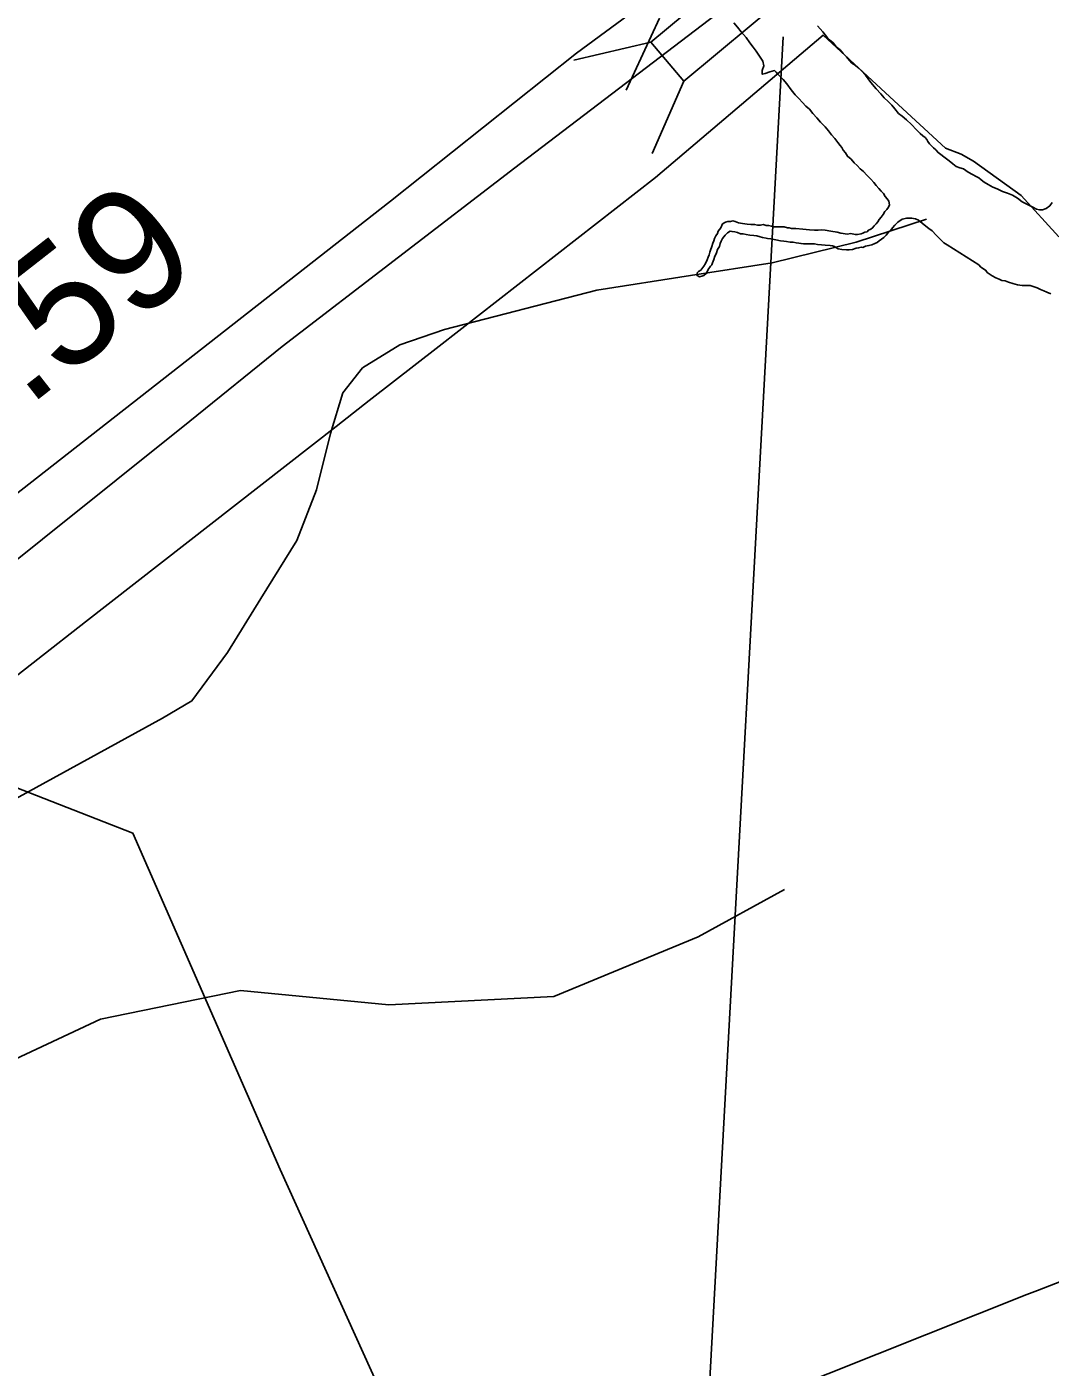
# Model space of a CAD drawing. Extents: x 1662474 to 1856135, y 779280 to 917889.
# Drawn here: x 1727704 to 1728756, y 808777 to 810155 of the extents above; entities that cross this region are included whole.
import ezdxf

# ---------------------------------------------------------------- set-up
doc = ezdxf.new("R2010")
doc.units = 0
for name, color, linetype in [('Exist Boundary Political City Limit New', 7, 'Continuous'), ('Exist Hydrographic Lake Shore', 7, 'Continuous'), ('Exist Hydrographic Misc Water Feature', 7, 'Continuous'), ('Exist Road Non-System Type 51', 7, 'Continuous'), ('Exist Road Primary Interstate Divided Center Attributed', 7, 'Continuous'), ('Exist Road Primary Interstate Mileage Hundredths English Label', 7, 'Continuous'), ('Exist Road Primary Interstate Structure Standard Bridge CELL', 7, 'Continuous'), ('Exist Road Primary Interstate Structure Standard Bridge Number Label', 7, 'Continuous'), ('Exist Utilities Electrical Transmission Line', 7, 'Continuous'), ('Map Preparation Boundary City Limit Buffer Line', 7, 'Continuous')]:
    doc.layers.add(name, color=color, linetype=linetype)

msp = doc.modelspace()

# ---------------------------------------------------------------- linework, layer by layer
at = {"layer": 'Exist Boundary Political City Limit New'}
for points in [[(1727666, 809466.5), (1727764.4, 809543.2), (1728021.9, 809744), (1728039.6, 809757.9), (1728055.9, 809770.6), (1728127.9, 809826.7), (1728350.1, 810000), (1728522.5, 810146.2), (1728595.5, 810078.9), (1728648.1, 810030.2), (1728664.2, 810023.9), (1728676.9, 810016.7), (1728725.9, 809981.4), (1728764.6, 809939)], [(1729103.1, 808996.1), (1728742.8, 808855.8), (1728731.9, 808851.6), (1728424.1, 808729.2)]]:
    msp.add_lwpolyline(points, dxfattribs=at)
at = {"layer": 'Exist Hydrographic Lake Shore'}
for points in [[(1728590.5, 809971.9), (1728590, 809975.6), (1728588.4, 809978), (1728586.2, 809980.4), (1728584.5, 809983.5), (1728582.1, 809985.9), (1728579.8, 809988.8), (1728577.1, 809991.9), (1728574.5, 809994.8), (1728571.4, 809998.4), (1728567.4, 810002.4), (1728564, 810006.1), (1728560.4, 810008.9), (1728557.5, 810012.4), (1728554.2, 810015.2), (1728551.1, 810018.9), (1728547.5, 810021.8), (1728545.4, 810025.2), (1728543.2, 810028.1), (1728541.8, 810030.8), (1728540.1, 810032.9), (1728537.5, 810036), (1728534.4, 810039.9), (1728531.2, 810043.9), (1728528, 810048.1), (1728524.4, 810052.2), (1728519.9, 810056.8), (1728515.8, 810061.4), (1728511.8, 810065.9), (1728508.4, 810070.1), (1728504.6, 810073.2), (1728501.2, 810076.9), (1728497.4, 810081.1), (1728493.6, 810085.1), (1728489.5, 810090.1), (1728485.2, 810096.1), (1728481.4, 810100.6), (1728477.6, 810104.5), (1728475.5, 810106.6), (1728474.2, 810108.4), (1728472.4, 810109.8), (1728467.6, 810108.7), (1728462.8, 810106.9), (1728459.8, 810106.1), (1728459.8, 810109.8), (1728461.6, 810114.8), (1728460.4, 810119.4), (1728457.8, 810123.7), (1728455.6, 810126.8), (1728453.5, 810129.9), (1728450.6, 810133.9), (1728447.2, 810138.4), (1728443.2, 810143.9), (1728438.2, 810149.6), (1728434.4, 810154.4), (1728430.6, 810158.8)], [(1728516.5, 810155.9), (1728522.2, 810149.6), (1728527, 810143.6), (1728530.4, 810140.4), (1728533.2, 810138.1), (1728535.9, 810134.4), (1728539.9, 810131.2), (1728543.2, 810127.6), (1728546.6, 810123.9), (1728549.6, 810120.2)], [(1728549.6, 810120.2), (1728551.9, 810117.6), (1728555.4, 810115.5), (1728558, 810112.9), (1728561.6, 810110)], [(1728561.6, 810110), (1728566.1, 810105), (1728571.6, 810097.7), (1728577.1, 810091.1), (1728581.6, 810086.1), (1728585.2, 810081.9), (1728589.2, 810078.2), (1728592.9, 810074.3), (1728596.2, 810070.4), (1728600, 810065.9), (1728603.6, 810063.1), (1728608.1, 810059.4), (1728613.4, 810054.4), (1728618.4, 810048.9), (1728622.2, 810045.2), (1728624.9, 810042.8), (1728627.2, 810041), (1728628.9, 810039.1), (1728629.9, 810036.8), (1728631.8, 810034.7), (1728633.5, 810032.9), (1728635.9, 810030.5), (1728638.2, 810028.4), (1728640.6, 810025.5), (1728643.5, 810023.7), (1728646.6, 810021.3), (1728649.2, 810019.2), (1728651.9, 810017.1), (1728655.6, 810013.9), (1728659.2, 810011.3), (1728662.8, 810010), (1728666.6, 810008.7), (1728671.6, 810005.6), (1728676.1, 810002.9), (1728679.8, 810001.1), (1728682.4, 809999.5), (1728684.8, 809997.7), (1728687.9, 809995.1), (1728692.1, 809992.7), (1728696.8, 809990.1), (1728701.5, 809988.2), (1728706.8, 809985.6), (1728712, 809984), (1728717.2, 809981.7), (1728722.2, 809978.8), (1728727.2, 809975.1), (1728733.2, 809971.7), (1728738, 809969.3), (1728741.8, 809967.5), (1728744.9, 809966.7), (1728748, 809966.7), (1728751.6, 809968), (1728755.4, 809970.9), (1728758, 809974.1)], [(1728437.5, 809942.1), (1728434.4, 809943.4), (1728431.8, 809944.1), (1728428.9, 809944.4), (1728426.8, 809944.9), (1728424.1, 809943.1), (1728421.8, 809940.8), (1728418.9, 809937.3), (1728417.5, 809934.4), (1728416.5, 809932.1), (1728415.8, 809929.2), (1728413.9, 809926), (1728412.9, 809922.6), (1728412, 809920.8), (1728411, 809919.2), (1728410, 809915.5), (1728408.6, 809912.1), (1728408.1, 809910.2), (1728406.8, 809908.7), (1728404.4, 809905.3), (1728402.4, 809901.6), (1728399.8, 809899.2), (1728397.6, 809898.4), (1728395.2, 809897.7), (1728392.9, 809899.2), (1728392.9, 809901.9), (1728394.5, 809903.2), (1728396.9, 809904.8), (1728399.8, 809908.7), (1728401.5, 809911.6), (1728403.4, 809915.2), (1728404.4, 809918.1), (1728405.2, 809920.5), (1728406, 809923.1), (1728406.8, 809925.2), (1728407.9, 809928.9), (1728409.1, 809932.3), (1728410.2, 809934.7), (1728410.8, 809937.1), (1728412.2, 809939.9), (1728413.9, 809942.3), (1728414.6, 809944.7), (1728417.2, 809948.1), (1728419.1, 809952.2), (1728422.2, 809953.9), (1728424.4, 809954.9), (1728427.2, 809954.9), (1728429.6, 809955.4), (1728432, 809954.9), (1728435.6, 809953.3), (1728439.4, 809952.8), (1728442, 809952.2), (1728444.4, 809952), (1728448, 809951.8), (1728451.9, 809951.8), (1728455.1, 809950.9), (1728458, 809950.9), (1728460.9, 809951.5), (1728463.8, 809950.7), (1728466.4, 809950.7), (1728469.5, 809949.9), (1728471.4, 809949.4), (1728473.8, 809949.1), (1728477.9, 809949.1), (1728482.4, 809949.1), (1728485.8, 809948.3), (1728487.6, 809948.3), (1728490, 809947.6), (1728494.5, 809947.6), (1728501.5, 809946.8), (1728508.6, 809946), (1728513.4, 809945.7), (1728517.2, 809945.7), (1728520.4, 809946.2), (1728524.4, 809945.7), (1728530.4, 809944.7), (1728536.8, 809943.9), (1728540.6, 809942.6), (1728543.2, 809942.3), (1728547.2, 809941.8), (1728550.9, 809942.3), (1728555.4, 809941.5), (1728557.8, 809941.5), (1728561.4, 809942.1), (1728563.2, 809942.8), (1728565.4, 809943.6), (1728567.6, 809944.1), (1728569.2, 809945.7), (1728571.4, 809946.8), (1728573.2, 809948.1), (1728574.8, 809950.4), (1728576.9, 809952.2), (1728578.5, 809954.4), (1728580, 809956.8), (1728582.1, 809959.1), (1728584, 809962), (1728586, 809964.9), (1728587.9, 809967.2), (1728589.8, 809969.6), (1728590.5, 809971.9)], [(1728756.4, 809880.4), (1728752.5, 809882.2), (1728749.2, 809883.5), (1728745.9, 809884.8), (1728742.5, 809886.7), (1728738.2, 809888), (1728735.1, 809888.8), (1728731.8, 809888.8), (1728727.2, 809888.8), (1728722.2, 809889.6), (1728717.5, 809891.1), (1728712.9, 809892.2), (1728709.6, 809893.8), (1728706.2, 809894.2), (1728703.4, 809895.6), (1728700, 809896.9), (1728696.2, 809898.8), (1728693.1, 809900.8), (1728691.2, 809902.4), (1728689.8, 809904.5), (1728687.4, 809906.1), (1728684.5, 809907.9), (1728682.4, 809910.2), (1728650.1, 809930.8), (1728646.6, 809932.9), (1728643.5, 809936), (1728638.8, 809940.8), (1728634.6, 809945.2), (1728631.2, 809947.6), (1728628, 809949.9), (1728624.4, 809953.1), (1728620.4, 809956.2), (1728617.5, 809957.5), (1728613.4, 809958.3), (1728608.4, 809958.3), (1728603.6, 809957.2), (1728599.1, 809954.1), (1728596.2, 809950.9), (1728593.9, 809948.3), (1728592.1, 809945.7), (1728589.8, 809943.6), (1728587.4, 809940.8), (1728584.8, 809938.4), (1728582.6, 809936.5), (1728580.2, 809934.7), (1728577.9, 809933.1), (1728575.5, 809932.1), (1728572.6, 809930.8), (1728569.5, 809929.9), (1728566.1, 809929.4), (1728563.2, 809928.1), (1728561.6, 809928.4), (1728558.8, 809927.6), (1728556.4, 809927.3), (1728552.8, 809926), (1728549.2, 809925.5), (1728546.6, 809925.5), (1728541.8, 809925.8), (1728538, 809926.6), (1728535.6, 809928.1), (1728534.1, 809928.9), (1728532, 809929.7), (1728529.6, 809929.9), (1728524.6, 809930.5), (1728520.8, 809930.8), (1728516.8, 809931.2), (1728513.6, 809931.6), (1728510.5, 809931.6), (1728506.2, 809931.8), (1728502.4, 809931.8), (1728499.8, 809932.1), (1728497.4, 809932.6), (1728494.8, 809932.9), (1728491.6, 809933.4), (1728488.4, 809933.6), (1728484.8, 809934.2), (1728481.9, 809934.4), (1728478.5, 809934.9), (1728473.8, 809936), (1728468.8, 809936.8), (1728465.4, 809937.1), (1728463.8, 809937.6), (1728460.1, 809938.4), (1728457.8, 809939.1), (1728454.2, 809939.9), (1728451.1, 809940.4)], [(1728451.1, 809940.4), (1728447.2, 809940.8), (1728443.5, 809941.2), (1728440.1, 809942.1), (1728437.5, 809942.1)]]:
    msp.add_lwpolyline(points, dxfattribs=at)
at = {"layer": 'Exist Hydrographic Misc Water Feature'}
msp.add_lwpolyline([(1728628.6, 809957), (1728556.5, 809933.6), (1728470.1, 809912.4), (1728386.1, 809899.2), (1728289.7, 809884.1), (1728133.4, 809843.6), (1728087.3, 809828), (1728049, 809804.3), (1728028.7, 809778.6), (1728016.1, 809736.7), (1728001.8, 809678.8), (1727981.3, 809626.9), (1727944.6, 809567.3), (1727910.1, 809511.6), (1727873.6, 809461.9), (1727843.5, 809444.2), (1727646.4, 809336.1), (1727572, 809302.7), (1727521.8, 809273.2), (1727477.5, 809243.6), (1727439.1, 809206), (1727348.3, 809108.8), (1727261.1, 808993.6), (1727232.9, 808944)], dxfattribs=at)
at = {"layer": 'Exist Road Non-System Type 51'}
msp.add_lwpolyline([(1726894.1, 807949.4), (1726927.2, 807966.2), (1726950.9, 807982.8), (1726973.8, 808000.9), (1726996.4, 808019.2), (1727018.1, 808038.4), (1727049.4, 808068.6), (1727131.8, 808146.8), (1727182.9, 808219.5), (1727235.9, 808338.4), (1727386.9, 808719.8), (1727402.6, 808757), (1727444.4, 808854.9), (1727499.4, 808938.4), (1727555.6, 808999.8), (1727602.6, 809037.4), (1727692.1, 809093.5), (1727779.6, 809134.6), (1727923.6, 809164.2), (1728076.1, 809149.4), (1728245.6, 809157.9), (1728393.9, 809219.4), (1728482.8, 809268)], dxfattribs=at)
at = {"layer": 'Exist Road Primary Interstate Divided Center Attributed'}
for points in [[(1728411.6, 810232.8), (1728269, 810127.7), (1728077.9, 809975.8), (1727666.4, 809654), (1727292.7, 809364.2), (1727135.3, 809245), (1727008.4, 809150.2), (1726836.1, 809042), (1726721.1, 808972.4), (1726565.5, 808886), (1726365.1, 808779.6)], [(1726395.3, 808732.2), (1726622.2, 808852.3), (1726740, 808913.5), (1726854.6, 808982), (1727025.2, 809097), (1727103.9, 809148.2), (1727252.3, 809265.5), (1727644, 809567.5), (1727871.5, 809749.5), (1727966.4, 809826.4), (1728205.5, 810009.8), (1728440.4, 810189.2)]]:
    msp.add_lwpolyline(points, dxfattribs=at)
at = {"layer": 'Exist Road Primary Interstate Structure Standard Bridge CELL'}
for p, q in [((1728354.1, 810163.7), (1728319.9, 810089.8)), ((1728266.1, 810120.5), (1728345.4, 810139.2)), ((1728346.7, 810024.5), (1728379.2, 810098.9))]:
    msp.add_line(p, q, dxfattribs=at)
msp.add_lwpolyline([(1728345.4, 810139.2), (1728518.6, 810283.4), (1728552.4, 810243.1), (1728379.2, 810098.9)], close=True, dxfattribs=at)
at = {"layer": 'Exist Road Primary Interstate Structure Standard Bridge Number Label'}
msp.add_line((1728481.4, 810144.4), (1728360.3, 807924.2), dxfattribs=at)
at = {"layer": 'Exist Utilities Electrical Transmission Line'}
msp.add_lwpolyline([(1726517.7, 810645), (1726697, 810296.7), (1726888.4, 810122.1), (1727169.1, 809898.5), (1727365.5, 809482.2), (1727600.3, 809408.8), (1727813, 809326.1), (1727964.5, 808980.3), (1728080.7, 808722.9), (1728145, 808592.3), (1728191.2, 808185.9), (1728075.6, 807927.7), (1728208.7, 807726.1), (1728324.5, 807560.6), (1728737.2, 807193.1)], dxfattribs=at)
at = {"layer": 'Map Preparation Boundary City Limit Buffer Line'}
for points in [[(1727666, 809466.5), (1727764.4, 809543.2), (1728021.9, 809744), (1728039.6, 809757.9), (1728055.9, 809770.6), (1728127.9, 809826.7), (1728350.1, 810000), (1728522.5, 810146.2), (1728595.5, 810078.9), (1728648.1, 810030.2), (1728664.2, 810023.9), (1728676.9, 810016.7), (1728725.9, 809981.4), (1728764.6, 809939)], [(1729103.1, 808996.1), (1728742.8, 808855.8), (1728731.9, 808851.6), (1728424.1, 808729.2)]]:
    msp.add_lwpolyline(points, dxfattribs=at)

# ---------------------------------------------------------------- texts
at = {"layer": 'Exist Road Primary Interstate Mileage Hundredths English Label'}
msp.add_text('.59', height=125, rotation=38.023, dxfattribs=at).set_placement((1727704, 809762.7))

doc.saveas('drawing.dxf')
